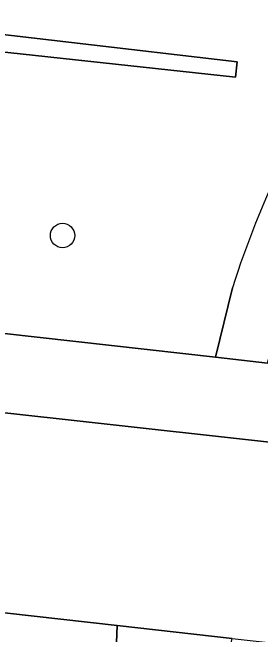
# Model space of a CAD drawing. Extents: x 161928 to 163071, y 386474 to 387428.
# Drawn here: x 162584.79 to 162594.75, y 386935.31 to 386960.27 of the extents above; entities that cross this region are included whole.
import ezdxf

# ---------------------------------------------------------------- set-up
doc = ezdxf.new("R2010")
doc.units = 0
for name, color, linetype in [('IMGEO_Boom', 7, 'Continuous'), ('IMGEO_Groenvoorziening', 7, 'Continuous'), ('IMGEO_Haag', 7, 'Continuous'), ('IMGEO_Rijbaan_lokaal_gesloten', 7, 'Continuous'), ('IMGEO_Voetpad_halfverhard', 7, 'Continuous'), ('IMGEO_Voetpad_open', 7, 'Continuous')]:
    doc.layers.add(name, color=color, linetype=linetype)

msp = doc.modelspace()

# ---------------------------------------------------------------- linework, layer by layer
at = {"layer": 'IMGEO_Boom'}
msp.add_circle((162586.802, 386951.319), 0.489, dxfattribs=at)
at = {"layer": 'IMGEO_Groenvoorziening'}
for points in [[(162607.527, 386983.426), (162605.27, 386992.55), (162575.032, 386995.89), (162551.942, 386998.44), (162551.437, 386998.409), (162551.108, 386998.276), (162550.61, 386997.779), (162550.452, 386997.326), (162545.644, 386952.346), (162579.105, 386948.742), (162580.503, 386959.842), (162593.813, 386958.284), (162593.741, 386957.671), (162581.379, 386959.015), (162580.167, 386947.871), (162592.941, 386946.441), (162593.618, 386949.226)], [(162581.379, 386959.015), (162593.741, 386957.671), (162593.813, 386958.284), (162580.503, 386959.842)]]:
    msp.add_lwpolyline(points, dxfattribs=at)
msp.add_arc((162629.981, 386937.639), 38.165, 145.7863, 162.3253, dxfattribs=at)
at = {"layer": 'IMGEO_Haag'}
msp.add_lwpolyline([(162581.379, 386959.015), (162593.741, 386957.671), (162593.813, 386958.284), (162580.503, 386959.842)], dxfattribs=at)
at = {"layer": 'IMGEO_Rijbaan_lokaal_gesloten'}
msp.add_lwpolyline([(162658.464, 386935.931), (162656.735, 386936.109), (162652.917, 386936.619), (162545.987, 386948.471), (162540.155, 386949.063), (162539.305, 386941.199), (162546.52, 386940.443), (162588.99, 386935.668), (162593.605, 386935.154), (162616.273, 386932.631), (162621.938, 386932), (162653.465, 386928.428), (162657.599, 386927.966)], close=True, dxfattribs=at)
at = {"layer": 'IMGEO_Voetpad_halfverhard'}
msp.add_lwpolyline([(162593.618, 386949.226), (162592.941, 386946.441), (162595.024, 386946.192), (162595.838, 386949.178)], dxfattribs=at)
msp.add_arc((162629.981, 386937.639), 38.165, 145.7863, 162.3253, dxfattribs=at)
at = {"layer": 'IMGEO_Voetpad_open'}
for points in [[(162665.669, 386937.838), (162661.674, 386938.719), (162661.444, 386938.739), (162654.062, 386939.601), (162650.022, 386940.053), (162649.091, 386940.157), (162646.818, 386940.412), (162626.993, 386942.631), (162625.741, 386942.771), (162625.004, 386942.853), (162605.139, 386945.076), (162604.786, 386945.115), (162595.024, 386946.192), (162592.941, 386946.441), (162580.167, 386947.871), (162579.701, 386947.923), (162564.105, 386949.669), (162544.824, 386951.68)], [(162537.676, 386949.336), (162540.155, 386949.063), (162545.987, 386948.471), (162652.917, 386936.619), (162656.735, 386936.109), (162658.464, 386935.931), (162660.119, 386935.761)], [(162531.889, 386939.531), (162542.824, 386937.941), (162550.809, 386936.799), (162573.468, 386934.463), (162588.878, 386932.609), (162588.99, 386935.668), (162546.52, 386940.443)]]:
    msp.add_lwpolyline(points, dxfattribs=at)
msp.add_lwpolyline([(162593.605, 386935.154), (162588.99, 386935.668), (162588.878, 386932.609), (162592.945, 386932.215)], close=True, dxfattribs=at)

doc.saveas('drawing.dxf')
